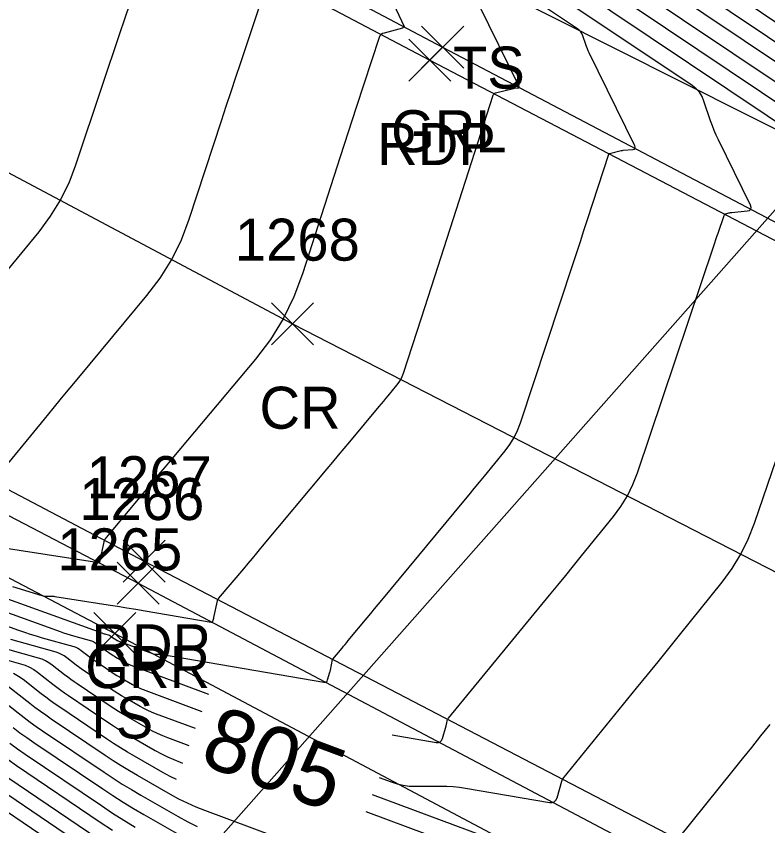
# Model space of a CAD drawing. Extents: x 1650836 to 1652450, y 332578 to 333908.
# Drawn here: x 1652101.34 to 1652137.1, y 332763.95 to 332802.49 of the extents above; entities that cross this region are included whole.
import ezdxf

# ---------------------------------------------------------------- set-up
doc = ezdxf.new("R2010")
doc.units = 0
for name, color, linetype in [('DCP', 7, 'Continuous'), ('L_A', 7, 'Continuous'), ('L_I', 7, 'Continuous'), ('L_TIC', 7, 'Continuous'), ('LELB', 7, 'Continuous'), ('LSOGCMA', 7, 'Continuous'), ('LSOGCMA_T', 7, 'Continuous'), ('LSOGCMI', 7, 'Continuous'), ('P_A', 7, 'Continuous'), ('P_I', 7, 'Continuous'), ('P_TIC', 7, 'Continuous'), ('PET', 7, 'Continuous'), ('PRC', 7, 'Continuous'), ('R_A', 7, 'Continuous'), ('R_I', 7, 'Continuous'), ('R_TIC', 7, 'Continuous'), ('RGR', 7, 'Continuous')]:
    doc.layers.add(name, color=color, linetype=linetype)

msp = doc.modelspace()

# ---------------------------------------------------------------- linework, layer by layer
at = {"layer": 'DCP'}
msp.add_lwpolyline([(1652097.436, 332748.039), (1652173.064, 332833.561)], dxfattribs=at)
at = {"layer": 'L_TIC'}
for points in [[(1652105.029, 332772.108), (1652107.029, 332774.108)], [(1652107.029, 332772.108), (1652105.029, 332774.108)]]:
    msp.add_lwpolyline(points, dxfattribs=at)
at = {"layer": 'LELB'}
for points in [[(1651844.759, 332915.941), (1651880.379, 332894.976), (1651917.082, 332874.787), (1651949.824, 332853.945), (1651967.074, 332844.342), (1652000.53, 332828.254), (1652035.357, 332809.776), (1652067.23, 332793.489), (1652106.029, 332773.108), (1652143.274, 332753.324), (1652172.167, 332734.049)], [(1652023.441, 332859.649), (1652034.235, 332853.429), (1652052.246, 332842.357), (1652084.686, 332826.36), (1652123.711, 332804.04), (1652160.81, 332785.384), (1652195.281, 332767.897), (1652235.573, 332746.682), (1652255.289, 332735.81), (1652296.57, 332712.591), (1652348.8, 332686.345), (1652380.841, 332668.301), (1652404.073, 332656.539)]]:
    msp.add_lwpolyline(points, dxfattribs=at)
at = {"layer": 'LSOGCMA'}
for points in [[(1652129.2, 332803.974), (1652144.4, 332793.781)], [(1652109.868, 332768.578), (1652107.971, 332769.287), (1652107.781, 332769.362), (1652107.594, 332769.445), (1652107.411, 332769.535), (1652107.231, 332769.633), (1652106.519, 332770.04), (1652106.342, 332770.143), (1652106.168, 332770.25), (1652105.995, 332770.36), (1652105.824, 332770.473), (1652104.658, 332771.262), (1652104.54, 332771.343), (1652104.423, 332771.427), (1652104.307, 332771.512), (1652104.193, 332771.599), (1652103.738, 332771.953), (1652103.622, 332772.035), (1652103.499, 332772.105), (1652103.37, 332772.162), (1652103.234, 332772.208), (1652101.073, 332772.816)], [(1652137.194, 332768.775), (1652136.758, 332768.228), (1652136.32, 332767.681), (1652135.882, 332767.134), (1652135.443, 332766.589), (1652132.832, 332763.352)], [(1652105.207, 332762.525), (1652100.525, 332765.691)], [(1652124.853, 332762.982), (1652118.299, 332765.43)]]:
    msp.add_lwpolyline(points, dxfattribs=at)
at = {"layer": 'LSOGCMI'}
for points in [[(1652108.128, 332807.147), (1652106.506, 332802.392), (1652106.234, 332801.594), (1652105.964, 332800.795), (1652105.695, 332799.995), (1652105.428, 332799.195), (1652104.165, 332795.401), (1652103.837, 332794.547), (1652103.436, 332793.734), (1652102.96, 332792.962), (1652102.41, 332792.23), (1652099.885, 332789.17)], [(1652117.766, 332806.335), (1652119.793, 332801.998), (1652119.796, 332801.988), (1652119.795, 332801.979), (1652119.791, 332801.972), (1652119.784, 332801.964), (1652119.737, 332801.93), (1652119.732, 332801.928), (1652119.728, 332801.926), (1652119.724, 332801.924), (1652119.719, 332801.922), (1652118.84, 332801.687), (1652118.761, 332801.657), (1652118.697, 332801.611), (1652118.648, 332801.55), (1652118.613, 332801.473), (1652117.515, 332798.139), (1652117.323, 332797.555), (1652117.133, 332796.971), (1652116.943, 332796.386), (1652116.755, 332795.801), (1652114.966, 332790.225), (1652114.555, 332789.129), (1652114.045, 332788.087), (1652113.435, 332787.1), (1652112.725, 332786.168), (1652108.742, 332781.426), (1652108.419, 332781.04), (1652108.095, 332780.653), (1652107.772, 332780.266), (1652107.45, 332779.878), (1652105.625, 332777.679), (1652105.577, 332777.613), (1652105.537, 332777.542), (1652105.506, 332777.467), (1652105.484, 332777.387), (1652105.315, 332776.589), (1652105.313, 332776.58), (1652105.312, 332776.571), (1652105.304, 332776.49), (1652105.301, 332776.478), (1652105.294, 332776.469), (1652105.284, 332776.465), (1652105.271, 332776.465), (1652099.003, 332777.443)], [(1652100.274, 332780.389), (1652102.68, 332783.313), (1652103.088, 332783.809), (1652103.497, 332784.304), (1652103.907, 332784.799), (1652104.317, 332785.293), (1652107.559, 332789.187), (1652108.193, 332790.025), (1652108.74, 332790.911), (1652109.199, 332791.845), (1652109.572, 332792.827), (1652111.104, 332797.515), (1652111.33, 332798.206), (1652111.558, 332798.897), (1652111.787, 332799.587), (1652112.018, 332800.276), (1652113.382, 332804.345)], [(1652076.929, 332783.408), (1652105.405, 332773.13), (1652105.442, 332773.116), (1652105.48, 332773.104), (1652105.519, 332773.092), (1652105.557, 332773.081), (1652105.763, 332773.023), (1652105.776, 332773.018), (1652105.788, 332773.013), (1652105.8, 332773.006), (1652105.811, 332772.998), (1652105.854, 332772.965), (1652105.865, 332772.957), (1652105.876, 332772.948), (1652105.887, 332772.94), (1652105.898, 332772.933), (1652106.009, 332772.858), (1652106.025, 332772.847), (1652106.042, 332772.837), (1652106.058, 332772.826), (1652106.075, 332772.817), (1652106.143, 332772.778), (1652106.16, 332772.769), (1652106.177, 332772.76), (1652106.195, 332772.752), (1652106.213, 332772.745), (1652107.819, 332772.145), (1652107.857, 332772.133), (1652107.896, 332772.124), (1652107.936, 332772.119), (1652107.977, 332772.118), (1652108.14, 332772.119), (1652108.181, 332772.118), (1652108.221, 332772.116), (1652108.262, 332772.112), (1652108.302, 332772.106), (1652115.974, 332770.783), (1652116.039, 332770.781), (1652116.09, 332770.799), (1652116.13, 332770.837), (1652116.156, 332770.896), (1652116.264, 332771.268), (1652116.27, 332771.289), (1652116.275, 332771.31), (1652116.28, 332771.332), (1652116.285, 332771.353), (1652116.391, 332771.859), (1652116.393, 332771.865), (1652116.395, 332771.871), (1652116.398, 332771.876), (1652116.402, 332771.881), (1652116.841, 332772.406), (1652116.916, 332772.495), (1652116.99, 332772.585), (1652117.064, 332772.674), (1652117.138, 332772.764), (1652118.036, 332773.85), (1652118.21, 332774.061), (1652118.384, 332774.272), (1652118.559, 332774.483), (1652118.734, 332774.694), (1652122.639, 332779.404), (1652122.885, 332779.702), (1652123.131, 332780.001), (1652123.377, 332780.3), (1652123.622, 332780.599), (1652124.602, 332781.796), (1652124.831, 332782.104), (1652125.03, 332782.429), (1652125.197, 332782.771), (1652125.334, 332783.13), (1652127.84, 332790.724), (1652128.012, 332791.245), (1652128.184, 332791.767), (1652128.355, 332792.289), (1652128.526, 332792.811), (1652129.545, 332795.923), (1652129.549, 332795.932), (1652129.555, 332795.939), (1652129.562, 332795.945), (1652129.572, 332795.948), (1652130.127, 332796.088), (1652130.15, 332796.093), (1652130.173, 332796.098), (1652130.196, 332796.101), (1652130.22, 332796.104), (1652130.677, 332796.148), (1652130.746, 332796.164), (1652130.784, 332796.198), (1652130.792, 332796.248), (1652130.77, 332796.316), (1652128.605, 332800.742), (1652128.559, 332800.841), (1652128.515, 332800.941), (1652128.476, 332801.043), (1652128.439, 332801.146), (1652128.299, 332801.561), (1652128.257, 332801.659), (1652128.202, 332801.747), (1652128.132, 332801.823), (1652128.048, 332801.89), (1652124.862, 332804.026)], [(1652119.227, 332768.285), (1652121.327, 332767.923), (1652121.431, 332767.92), (1652121.514, 332767.949), (1652121.577, 332768.011), (1652121.619, 332768.106), (1652121.794, 332768.709), (1652121.803, 332768.74), (1652121.811, 332768.771), (1652121.818, 332768.802), (1652121.825, 332768.833), (1652121.851, 332768.958), (1652121.859, 332768.988), (1652121.871, 332769.017), (1652121.886, 332769.044), (1652121.905, 332769.07), (1652126.721, 332774.933), (1652127.103, 332775.399), (1652127.484, 332775.865), (1652127.864, 332776.332), (1652128.243, 332776.799), (1652129.76, 332778.67), (1652130.115, 332779.151), (1652130.424, 332779.657), (1652130.686, 332780.189), (1652130.901, 332780.747), (1652134.531, 332791.554), (1652134.582, 332791.706), (1652134.633, 332791.858), (1652134.684, 332792.009), (1652134.736, 332792.161), (1652135.021, 332793.003), (1652135.035, 332793.034), (1652135.055, 332793.058), (1652135.081, 332793.076), (1652135.113, 332793.088), (1652135.251, 332793.123), (1652135.285, 332793.131), (1652135.32, 332793.138), (1652135.355, 332793.143), (1652135.39, 332793.147), (1652136.127, 332793.218), (1652136.237, 332793.244), (1652136.299, 332793.298), (1652136.313, 332793.379), (1652136.277, 332793.486), (1652134.756, 332796.596), (1652134.651, 332796.82), (1652134.554, 332797.046), (1652134.464, 332797.276), (1652134.381, 332797.508), (1652134.066, 332798.444), (1652133.972, 332798.666), (1652133.846, 332798.864), (1652133.688, 332799.037), (1652133.499, 332799.187), (1652126.308, 332804.009)], [(1652138.949, 332796.484), (1652127.754, 332803.991)], [(1652130.646, 332803.956), (1652149.851, 332791.078)], [(1652155.507, 332788.238), (1652132.092, 332803.939)], [(1652133.538, 332803.921), (1652160.33, 332785.956)], [(1652134.984, 332803.904), (1652158.506, 332788.131)], [(1652101.153, 332775.339), (1652102.563, 332774.907), (1652102.613, 332774.894), (1652102.663, 332774.885), (1652102.713, 332774.88), (1652102.764, 332774.879), (1652102.969, 332774.884), (1652103.02, 332774.884), (1652103.071, 332774.881), (1652103.122, 332774.877), (1652103.173, 332774.87), (1652105.715, 332774.474), (1652106.155, 332774.404), (1652106.595, 332774.333), (1652107.035, 332774.26), (1652107.474, 332774.185), (1652110.621, 332773.642), (1652110.646, 332773.641), (1652110.667, 332773.648), (1652110.682, 332773.664), (1652110.693, 332773.687), (1652110.735, 332773.834), (1652110.738, 332773.842), (1652110.74, 332773.85), (1652110.742, 332773.859), (1652110.744, 332773.867), (1652110.909, 332774.655), (1652110.918, 332774.688), (1652110.931, 332774.719), (1652110.948, 332774.748), (1652110.968, 332774.776), (1652112.162, 332776.19), (1652112.368, 332776.434), (1652112.574, 332776.679), (1652112.78, 332776.925), (1652112.985, 332777.17), (1652116.131, 332780.944), (1652116.4, 332781.267), (1652116.669, 332781.589), (1652116.938, 332781.912), (1652117.208, 332782.234), (1652118.615, 332783.915), (1652118.72, 332784.042), (1652118.826, 332784.168), (1652118.931, 332784.295), (1652119.036, 332784.422), (1652119.456, 332784.931), (1652119.554, 332785.061), (1652119.639, 332785.2), (1652119.71, 332785.345), (1652119.768, 332785.499), (1652120.621, 332788.129), (1652120.779, 332788.62), (1652120.938, 332789.111), (1652121.097, 332789.602), (1652121.255, 332790.093), (1652124.03, 332798.727), (1652124.048, 332798.767), (1652124.074, 332798.799), (1652124.108, 332798.822), (1652124.149, 332798.838), (1652125.008, 332799.054), (1652125.017, 332799.057), (1652125.026, 332799.058), (1652125.035, 332799.06), (1652125.045, 332799.061), (1652125.226, 332799.078), (1652125.254, 332799.085), (1652125.269, 332799.098), (1652125.272, 332799.118), (1652125.263, 332799.145), (1652123.359, 332803.037)], [(1652077.094, 332782.701), (1652103.425, 332773.197), (1652103.583, 332773.141), (1652103.742, 332773.089), (1652103.902, 332773.039), (1652104.063, 332772.992), (1652104.92, 332772.751), (1652104.974, 332772.733), (1652105.025, 332772.71), (1652105.074, 332772.683), (1652105.12, 332772.65), (1652105.3, 332772.51), (1652105.346, 332772.475), (1652105.391, 332772.441), (1652105.438, 332772.408), (1652105.485, 332772.376), (1652105.947, 332772.063), (1652106.015, 332772.018), (1652106.084, 332771.974), (1652106.153, 332771.932), (1652106.223, 332771.891), (1652106.506, 332771.73), (1652106.577, 332771.691), (1652106.65, 332771.655), (1652106.724, 332771.622), (1652106.799, 332771.592), (1652110.48, 332770.217)], [(1652118.605, 332766.249), (1652119.175, 332766.037), (1652119.458, 332765.945), (1652119.746, 332765.881), (1652120.038, 332765.843), (1652120.336, 332765.832), (1652121.534, 332765.843), (1652121.833, 332765.839), (1652122.131, 332765.821), (1652122.428, 332765.791), (1652122.724, 332765.746), (1652126.715, 332765.058), (1652126.842, 332765.054), (1652126.944, 332765.09), (1652127.021, 332765.166), (1652127.073, 332765.282), (1652127.304, 332766.079), (1652127.306, 332766.088), (1652127.309, 332766.097), (1652127.312, 332766.106), (1652127.315, 332766.115), (1652127.328, 332766.151), (1652127.332, 332766.16), (1652127.336, 332766.168), (1652127.341, 332766.176), (1652127.347, 332766.184), (1652130.859, 332770.499), (1652131.37, 332771.129), (1652131.881, 332771.759), (1652132.39, 332772.39), (1652132.898, 332773.022), (1652134.928, 332775.551), (1652135.405, 332776.2), (1652135.821, 332776.883), (1652136.175, 332777.6), (1652136.468, 332778.35), (1652137.929, 332782.624)], [(1652077.26, 332781.994), (1652101.446, 332773.264), (1652101.724, 332773.167), (1652102.004, 332773.074), (1652102.285, 332772.987), (1652102.568, 332772.904), (1652104.077, 332772.479), (1652104.172, 332772.448), (1652104.262, 332772.408), (1652104.348, 332772.359), (1652104.429, 332772.301), (1652104.746, 332772.055), (1652104.826, 332771.994), (1652104.907, 332771.934), (1652104.989, 332771.876), (1652105.072, 332771.819), (1652105.886, 332771.268), (1652106.005, 332771.189), (1652106.126, 332771.112), (1652106.248, 332771.038), (1652106.371, 332770.966), (1652106.868, 332770.682), (1652106.994, 332770.613), (1652107.122, 332770.55), (1652107.252, 332770.492), (1652107.385, 332770.439), (1652110.174, 332769.398)], [(1652098.084, 332772.639), (1652101.548, 332771.664), (1652101.766, 332771.592), (1652101.973, 332771.499), (1652102.17, 332771.388), (1652102.357, 332771.256), (1652103.085, 332770.689), (1652103.268, 332770.549), (1652103.454, 332770.412), (1652103.642, 332770.278), (1652103.832, 332770.147), (1652105.701, 332768.884), (1652105.974, 332768.702), (1652106.251, 332768.526), (1652106.532, 332768.355), (1652106.816, 332768.189), (1652107.957, 332767.537), (1652108.245, 332767.38), (1652108.539, 332767.235), (1652108.838, 332767.102), (1652109.143, 332766.981), (1652109.256, 332766.939)], [(1652109.562, 332767.759), (1652108.557, 332768.134), (1652108.31, 332768.232), (1652108.066, 332768.34), (1652107.828, 332768.458), (1652107.594, 332768.585), (1652106.667, 332769.115), (1652106.437, 332769.249), (1652106.21, 332769.388), (1652105.985, 332769.531), (1652105.762, 332769.678), (1652104.245, 332770.705), (1652104.091, 332770.811), (1652103.938, 332770.919), (1652103.788, 332771.031), (1652103.639, 332771.144), (1652103.048, 332771.604), (1652102.896, 332771.711), (1652102.736, 332771.802), (1652102.568, 332771.877), (1652102.391, 332771.936), (1652099.579, 332772.728)], [(1652108.963, 332766.154), (1652108.662, 332766.302), (1652108.32, 332766.489), (1652106.964, 332767.264), (1652106.627, 332767.461), (1652106.293, 332767.664), (1652105.964, 332767.873), (1652105.639, 332768.089), (1652103.418, 332769.59), (1652103.193, 332769.746), (1652102.97, 332769.905), (1652102.749, 332770.068), (1652102.531, 332770.234), (1652101.666, 332770.907), (1652101.444, 332771.064), (1652101.21, 332771.197)], [(1652141.468, 332753.042), (1652110.315, 332764.675), (1652109.895, 332764.842), (1652109.483, 332765.025), (1652109.079, 332765.225), (1652108.682, 332765.441), (1652107.112, 332766.338), (1652106.721, 332766.566), (1652106.335, 332766.802), (1652105.954, 332767.044), (1652105.577, 332767.294), (1652103.005, 332769.033), (1652102.744, 332769.213), (1652102.485, 332769.398), (1652102.23, 332769.586), (1652101.978, 332769.779), (1652100.975, 332770.559)], [(1652100.284, 332770.21), (1652101.424, 332769.324), (1652101.711, 332769.105), (1652102.001, 332768.89), (1652102.294, 332768.681), (1652102.592, 332768.476), (1652105.515, 332766.499), (1652105.944, 332766.215), (1652106.377, 332765.939), (1652106.816, 332765.672), (1652107.26, 332765.413), (1652109.045, 332764.393), (1652109.496, 332764.147), (1652109.955, 332763.92)], [(1652101.191, 332768.623), (1652101.516, 332768.383), (1652101.845, 332768.149), (1652102.178, 332767.919), (1652105.454, 332765.704), (1652105.934, 332765.386), (1652106.419, 332765.077), (1652106.911, 332764.778), (1652107.408, 332764.487), (1652109.408, 332763.344)], [(1652101.032, 332767.876), (1652101.396, 332767.616), (1652101.765, 332767.362), (1652105.392, 332764.909), (1652105.923, 332764.557), (1652106.461, 332764.215), (1652107.005, 332763.883)], [(1652105.913, 332763.728), (1652105.33, 332764.114), (1652101.352, 332766.805), (1652100.947, 332767.084)], [(1652100.938, 332766.248), (1652105.269, 332763.32)], [(1652105.145, 332761.73), (1652100.112, 332765.134)], [(1652137.767, 332759.28), (1652136.502, 332759.498), (1652136.273, 332759.532), (1652136.043, 332759.556), (1652135.813, 332759.569), (1652135.582, 332759.572), (1652132.694, 332759.547), (1652132.14, 332759.567), (1652131.595, 332759.637), (1652131.059, 332759.757), (1652130.531, 332759.928), (1652117.993, 332764.61)]]:
    msp.add_lwpolyline(points, dxfattribs=at)
at = {"layer": 'P_TIC'}
for points in [[(1652120.026, 332799.401), (1652122.026, 332801.401)], [(1652122.026, 332799.401), (1652120.026, 332801.401)], [(1652113.48, 332786.851), (1652115.48, 332788.851)], [(1652115.48, 332786.851), (1652113.48, 332788.851)], [(1652106.428, 332775.545), (1652108.428, 332777.545)], [(1652108.428, 332775.545), (1652106.428, 332777.545)]]:
    msp.add_lwpolyline(points, dxfattribs=at)
at = {"layer": 'PET'}
for points in [[(1651782.185, 332994.087), (1651800.504, 332980.945), (1651823.969, 332965.234), (1651861.092, 332941.311), (1651895.497, 332920.881), (1651932.1, 332899.878), (1651964.344, 332882.546), (1651997.084, 332865.287), (1652030.302, 332847.665), (1652049.548, 332837.673), (1652081.974, 332820.953), (1652121.026, 332800.401), (1652157.819, 332781.161), (1652191.945, 332763.077), (1652232.596, 332742.33), (1652251.93, 332731.59), (1652295.202, 332708.727), (1652345.726, 332682.336), (1652379.152, 332664.868), (1652402.111, 332652.828)], [(1651764.546, 332972.615), (1651784.506, 332958.597), (1651809.702, 332941.927), (1651846.26, 332918.158), (1651881.765, 332897.162), (1651918.116, 332876.642), (1651951.432, 332858.415), (1651975.296, 332845.48), (1652002.223, 332831.337), (1652037.173, 332813.417), (1652069.296, 332796.636), (1652107.428, 332776.545), (1652145.079, 332756.921), (1652175.234, 332740.226), (1652190.754, 332731.861), (1652206.573, 332723.523), (1652239.422, 332706.921), (1652282.404, 332684.366), (1652332.494, 332658.525), (1652365.542, 332641.171), (1652388.914, 332629.021)]]:
    msp.add_lwpolyline(points, dxfattribs=at)
at = {"layer": 'PRC'}
msp.add_lwpolyline([(1651773.612, 332982.822), (1651792.672, 332969.525), (1651816.542, 332953.47), (1651853.779, 332929.89), (1651888.829, 332909.027), (1651925.09, 332888.189), (1651957.726, 332870.48), (1651982.519, 332857.297), (1652019.654, 332837.681), (1652042.767, 332825.192), (1652076.048, 332808.311), (1652114.48, 332787.851), (1652150.944, 332769.103), (1652185.791, 332750.516), (1652225.777, 332729.89), (1652246.28, 332718.635), (1652288.707, 332696.529), (1652339.002, 332669.86), (1652372.556, 332652.699), (1652395.364, 332640.33)], dxfattribs=at)
at = {"layer": 'R_TIC'}
for points in [[(1652120.63, 332800.012), (1652122.63, 332802.012)], [(1652122.63, 332800.012), (1652120.63, 332802.012)], [(1652106.135, 332774.504), (1652108.135, 332776.504)], [(1652108.135, 332774.504), (1652106.135, 332776.504)]]:
    msp.add_lwpolyline(points, dxfattribs=at)
at = {"layer": 'RGR'}
for points in [[(1652023.441, 332859.649), (1652024.915, 332854.382), (1652030.806, 332848.332), (1652049.928, 332838.521), (1652082.838, 332821.514), (1652121.63, 332801.012), (1652157.949, 332781.905), (1652192.709, 332763.821), (1652232.753, 332742.853), (1652252.846, 332732.22), (1652295.713, 332710.152), (1652346.443, 332683.145), (1652379.801, 332666.008), (1652402.772, 332654.006)], [(1651963.926, 332842.71), (1651967.074, 332844.342), (1651975.028, 332844.451), (1652001.752, 332830.477), (1652036.76, 332812.304), (1652068.698, 332795.548), (1652107.135, 332775.504), (1652144.421, 332755.8), (1652165.98, 332744.268), (1652170.761, 332738.792), (1652172.167, 332734.049)]]:
    msp.add_lwpolyline(points, dxfattribs=at)

# ---------------------------------------------------------------- texts
at = {"layer": 'L_A'}
for p in [(1652122.121, 332799.04), (1652104.438, 332768.108)]:
    msp.add_text('TS', height=2, dxfattribs=at).set_placement(p)
at = {"layer": 'L_I'}
msp.add_text('1265', height=2, dxfattribs=at).set_placement((1652103.289, 332776.108))
at = {"layer": 'LSOGCMA_T'}
msp.add_text('805', height=3, rotation=339.5222, dxfattribs=at).set_placement((1652109.974, 332766.937))
at = {"layer": 'P_A'}
for s, p in [('RDP', (1652118.514, 332795.401)), ('CR', (1652112.913, 332782.851)), ('RDP', (1652104.916, 332771.545))]:
    msp.add_text(s, height=2, dxfattribs=at).set_placement(p)
at = {"layer": 'P_I'}
for s, p in [('1268', (1652111.74, 332790.851)), ('1267', (1652104.688, 332779.545))]:
    msp.add_text(s, height=2, dxfattribs=at).set_placement(p)
at = {"layer": 'R_A'}
for s, p in [('GRL', (1652119.173, 332796.012)), ('GRR', (1652104.623, 332770.504))]:
    msp.add_text(s, height=2, dxfattribs=at).set_placement(p)
at = {"layer": 'R_I'}
msp.add_text('1266', height=2, dxfattribs=at).set_placement((1652104.34, 332778.504))

doc.saveas('drawing.dxf')
